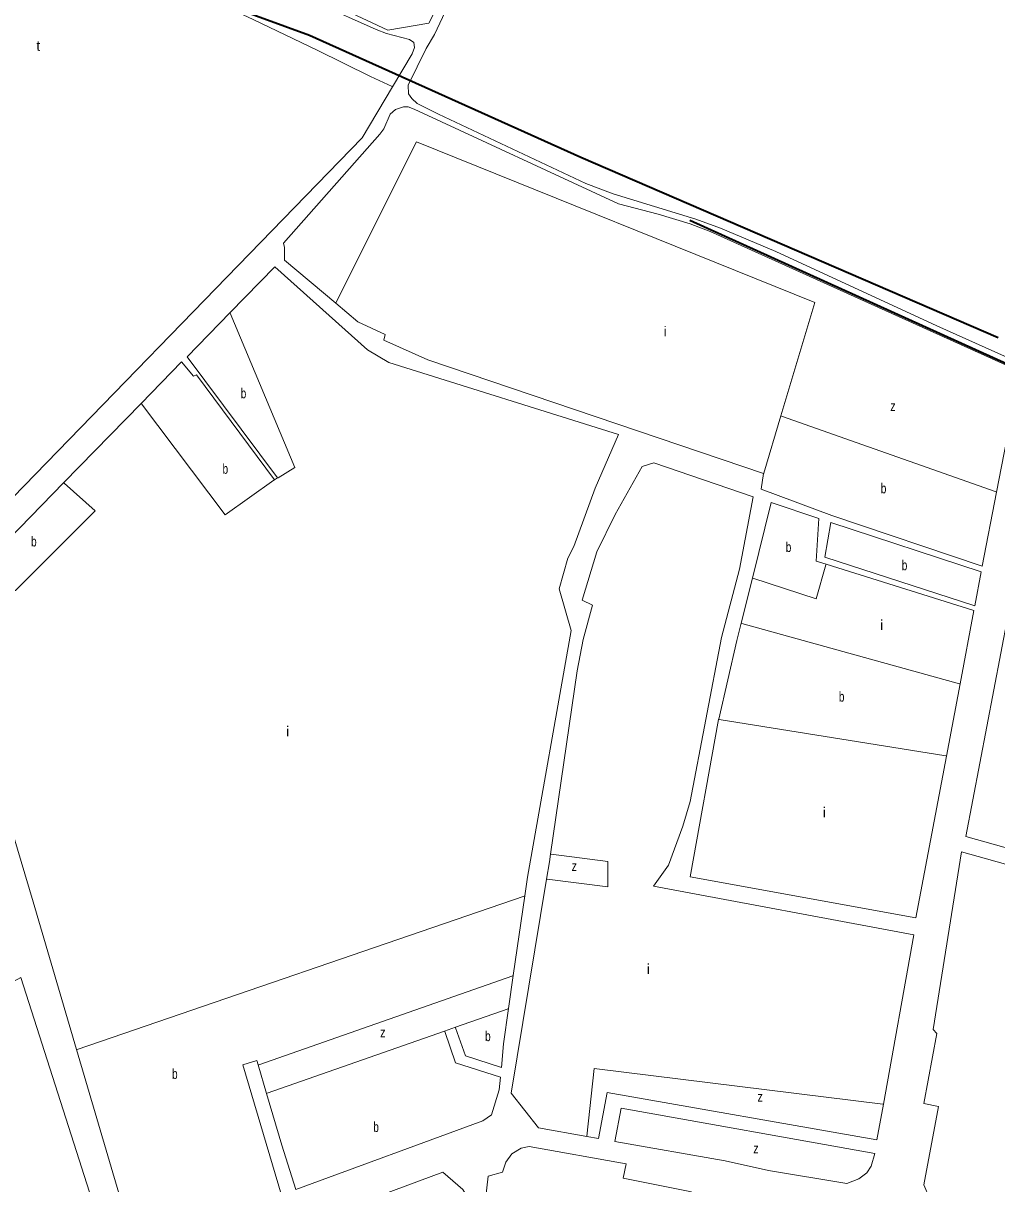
# Model space of a CAD drawing. Extents: x 639657 to 671642, y 222838 to 252123.
# Drawn here: x 648203 to 649177, y 246247 to 247408 of the extents above; entities that cross this region are included whole.
import ezdxf

# ---------------------------------------------------------------- set-up
doc = ezdxf.new("R2010")
doc.units = 0
doc.header["$LTSCALE"] = 4
for name, color, linetype, lineweight in [('1', 7, 'Continuous', 13), ('21', 7, 'Continuous', 13), ('57', 7, 'Continuous', 35)]:
    doc.layers.add(name, color=color, linetype=linetype, lineweight=lineweight)
doc.layers.add('7', color=7, linetype='Continuous')

msp = doc.modelspace()

# ---------------------------------------------------------------- linework, layer by layer
at = {"layer": '1'}
for p, q in [((648729.43, 246569.28), (648726.535, 246551.729)), ((648213.04, 246529.23), (648256.455, 246381.379)), ((648778.392, 246292.25), (648787.205, 246338.536)), ((648787.205, 246338.536), (649056.998, 246291.097)), ((648794.876, 246289.316), (648801.231, 246322.696)), ((649055.008, 246277.491), (648801.231, 246322.696)), ((649056.998, 246291.097), (649063.42, 246326.749)), ((648794.876, 246289.316), (648905.29, 246270.08))]:
    msp.add_line(p, q, dxfattribs=at)
for points in [[(647738.32, 247782.67), (647827.24, 247732.09), (647915.54, 247672.91), (647971.9, 247655.38), (647982.02, 247649.16), (647999.51, 247628.48), (648004.06, 247620.44), (648010.51, 247613.56), (648022.34, 247604.73), (648040.83, 247592.9), (648070.07, 247575.89), (648107.27, 247561.46), (648154.14, 247546.38), (648298.63, 247503.72), (648365.06, 247485.4), (648373.02, 247482.6), (648439.23, 247454.39), (648555.96, 247401.84), (648566.5, 247397.96), (648589.29, 247391.92), (648593.58, 247389.12), (648594.44, 247383.96), (648592.08, 247377.51), (648572.443, 247344.577)], [(648572.443, 247344.577), (648541.95, 247293.44), (648124.63, 246863.92), (648110.22, 246867.16), (648039.12, 247033.48), (648010.01, 247086.84), (647896.53, 247282.67), (647718.94, 247586.08), (647735.22, 247604.6), (647771.86, 247641.02), (647796.72, 247661.92), (647780.14, 247672.21)], [(649233, 247053.34), (649116.859, 247105.477), (648955.76, 247179.81), (648900.52, 247203.08), (648875.8, 247212.35), (648793.26, 247237.57), (648765.74, 247247.91), (648618.5, 247317.27), (648597.22, 247327.82), (648591.63, 247332.99), (648588.41, 247337.51), (648587.98, 247346.11), (648606.05, 247383.09), (648614.44, 247397.07), (648652.52, 247477.92)], [(648618.11, 247426.32), (648608.86, 247408.26), (648567.57, 247401.19), (648438.8, 247462.13)], [(648798.41, 247227.46), (648593.99, 247322.23), (648587.97, 247324.6), (648583.24, 247324.6), (648575.29, 247321.81), (648569.91, 247317.3), (648563.67, 247302.68), (648559.58, 247297.3), (648463.43, 247188.09), (648464.29, 247183.79), (648464.29, 247171.31), (648515.635, 247128.029)], [(649176.634, 246939.043), (649189.34, 247004.1), (649217.93, 246995.04), (649265.45, 247029.43), (649267.17, 247033.73), (649240.3, 247041.71), (648890.2, 247199.86), (648870.21, 247207.4), (648838.18, 247217.11), (648798.41, 247227.46)], [(648704.617, 246535.108), (648707.28, 246553.81), (648751.05, 246800.52), (648739.03, 246842.47), (648747.86, 246873.01), (648753.89, 246884.84), (648775.19, 246942.9), (648798.43, 246996.66), (648568.68, 247068.87), (648547.4, 247081.36), (648454.79, 247164.66), (648409.961, 247118.656)], [(648515.635, 247128.029), (648537.58, 247109.53), (648565.09, 247096.82), (648563.59, 247091.23), (648607.87, 247071.41), (648943.62, 246957.59)], [(648409.961, 247118.656), (648367.03, 247074.6), (648457.48, 246953.24), (648454.26, 246951.3)], [(648454.26, 246951.3), (648376.27, 247056.53), (648373.48, 247055.03), (648361.44, 247069.45), (648320.894, 247027.866), (648243.63, 246948.625), (648132.79, 246834.95)], [(649063.42, 246326.749), (649093.92, 246496.06), (648833.45, 246544.89), (648848.51, 246565.74), (648862.93, 246604.89), (648870.25, 246629.41), (648901.51, 246793.52), (648919.6, 246861.92), (648933.17, 246934.39), (648833.67, 246968.24), (648822.06, 246964.59), (648795.17, 246916.86), (648776.67, 246879.23), (648762.24, 246830.84), (648772.34, 246826.1), (648763.08, 246791.69), (648757.05, 246760.29), (648730.542, 246576.968), (648729.43, 246569.28)], [(648943.62, 246957.59), (648941.25, 246941.89), (649011.75, 246915.81), (649162.2, 246865.14), (649176.634, 246939.043)], [(648932.466, 246853.094), (648951.31, 246928.82), (648998.93, 246912.84), (648996.33, 246870.03), (649006.136, 246866.96)], [(649006.136, 246866.96), (649154.06, 246820.65), (649140.173, 246747.295), (649126.487, 246674.998)], [(648916.94, 246790.7), (648921.202, 246807.829), (648932.466, 246853.094)], [(649523.02, 246739.85), (649247.73, 246831.08), (649231.4, 246837.55), (649207.33, 246844.66), (649203.02, 246831.11), (649195.71, 246828.32), (649187.75, 246814.77), (649145.94, 246594.47), (649649.501, 246453.151)], [(648132.79, 246834.95), (648125.91, 246820.54), (648213.04, 246529.23)], [(648898.625, 246711.532), (648898.67, 246711.78), (648916.94, 246790.7)], [(649126.487, 246674.998), (649095.87, 246513.27), (648870.21, 246554.32), (648898.625, 246711.532)], [(649546, 246299.54), (649623.57, 246283.11), (649614.09, 246245.46), (649614.74, 246245.03), (649595.56, 246156.15), (649579.22, 246147.34), (649109.41, 246232.76), (649103.83, 246245.89), (649118.71, 246324.43), (649103.88, 246327.24), (649117.03, 246397.38), (649113.17, 246401.26), (649141.64, 246579.2), (649409.2, 246504.1)], [(648726.535, 246551.729), (648691.25, 246337.82), (648718.31, 246302.94), (648766.736, 246294.324), (648778.392, 246292.25)], [(648681.326, 246363.551), (648683.54, 246387.09), (648688.562, 246422.363), (648693.269, 246455.414), (648704.617, 246535.108)], [(647946.387, 246256.282), (648039.02, 246255.95), (648064.74, 246251.39), (648106.01, 246234.58), (648128.94, 246223.38), (648196.7, 246202.03), (648282.5, 246196.79), (648200.53, 246453.51), (648179.02, 246441.91)], [(648635.322, 246403.705), (648635.497, 246403.205), (648645.363, 246375), (648681.326, 246363.551)], [(648624.425, 246399.886), (648624.6, 246399.386), (648635.577, 246368.007), (648680.403, 246353.737)], [(648256.455, 246381.379), (648309.59, 246200.43), (648331.72, 246189.44), (648461.39, 246235.59), (648422.56, 246366), (648436.75, 246370.51), (648438.086, 246365.986), (648446.489, 246337.529), (648461.85, 246285.51)], [(648461.85, 246285.51), (648475.79, 246241.17), (648662.86, 246309.87), (648671.46, 246315.89), (648679.21, 246341.05), (648680.403, 246353.737)], [(648661.93, 246202.08), (648667.98, 246254.57), (648682.39, 246258.65), (648685.62, 246268.54), (648691.86, 246276.93), (648701.1, 246282.52), (648709.06, 246284.23), (648805.99, 246266.94), (648803.19, 246252.52), (648871.53, 246239.13)], [(648905.29, 246270.08), (648948.49, 246260.36), (649026.93, 246247.39), (649038.97, 246251.9), (649046.93, 246257.91), (649051.23, 246264.58), (649055.008, 246277.491)], [(648654.964, 246221.127), (648642.61, 246241.25), (648622.63, 246258.7), (648486.52, 246207.82), (648499.39, 246164.99)]]:
    msp.add_lwpolyline(points, dxfattribs=at)
msp.add_lwpolyline([(649154.92, 246825.38), (649161.17, 246859.36), (649010.75, 246908.74), (649004.93, 246873.9)], close=True, dxfattribs=at)
at = {"layer": '21'}
for points in [[(647780.14, 247672.21), (647780.64, 247672.444), (647798.215, 247680.674), (647826.175, 247683.471), (647852.737, 247673.68), (647904.463, 247640.112), (647958.984, 247607.943), (648007.914, 247571.578), (648035.874, 247551.997), (648077.814, 247538.01), (648123.948, 247526.821), (648164.49, 247515.631), (648226.002, 247491.854), (648284.718, 247475.07), (648358.812, 247447.097), (648432.906, 247412.13), (648497.213, 247381.36), (648550.337, 247354.785), (648571.943, 247344.808), (648572.443, 247344.577)], [(648515.635, 247128.029), (648515.885, 247128.529), (648596.435, 247289.706), (648994.855, 247128.863), (648960.91, 247015.39)], [(648409.961, 247118.656), (648410.17, 247118.156), (648474.811, 246963.824), (648457.98, 246953.545), (648457.48, 246953.24)], [(648454.26, 246951.3), (648453.76, 246950.945), (648404.913, 246916.271), (648321.27, 247027.366), (648320.894, 247027.866)], [(648960.91, 247015.39), (648943.77, 246958.09), (648943.62, 246957.59)], [(649176.634, 246939.043), (649176.134, 246939.22), (648961.41, 247015.213), (648960.91, 247015.39)], [(648132.79, 246834.95), (648133.29, 246834.996), (648195.218, 246840.744), (648274.902, 246920.467), (648244.13, 246948.175), (648243.63, 246948.625)], [(649006.136, 246866.96), (649005.993, 246866.46), (648996.253, 246832.353), (648932.966, 246852.931), (648932.466, 246853.094)], [(648921.202, 246807.829), (648921.702, 246807.691), (649139.673, 246747.433), (649140.173, 246747.295)], [(648898.625, 246711.532), (648899.125, 246711.452), (649125.987, 246675.078), (649126.487, 246674.998)], [(648730.542, 246576.968), (648731.042, 246576.902), (648787.956, 246569.41), (648787.956, 246544.234), (648727.035, 246551.668), (648726.535, 246551.729)], [(648704.617, 246535.108), (648704.117, 246534.936), (648256.955, 246381.551), (648256.455, 246381.379)], [(648438.086, 246365.986), (648438.586, 246366.161), (648692.769, 246455.239), (648693.269, 246455.414)], [(648635.322, 246403.705), (648688.063, 246422.188), (648688.562, 246422.363)], [(648446.489, 246337.529), (648446.989, 246337.704), (648624.425, 246399.886), (648635.322, 246403.705)], [(649063.42, 246326.749), (649062.92, 246326.811), (648773.976, 246362.412), (648766.789, 246294.824), (648766.736, 246294.324)]]:
    msp.add_lwpolyline(points, dxfattribs=at)
at = {"layer": '57'}
for points in [[(646265.657, 248653.328), (646389.863, 248639.521), (646477.266, 248609.605), (646589.971, 248552.073), (646734.877, 248471.529), (647061.491, 248278.224), (647163.271, 248216.665), (647259.875, 248152.23), (647339.229, 248101.602), (647408.232, 248049.824), (647482.985, 247954.322), (647514.036, 247907.146), (647576.139, 247866.874), (647755.547, 247766.769), (647830.3, 247721.895), (647911.954, 247659.761), (648052.26, 247557.355), (648231.667, 247490.619), (648489.278, 247396.267), (648760.69, 247274.301), (649178.158, 247093.652)], [(650100.497, 246766.873), (650093.597, 246817.501), (650068.296, 246868.129), (650047.595, 246891.141), (650022.294, 246909.551), (649893.488, 246932.564), (649240.26, 247043.024), (648869.944, 247211.016)]]:
    msp.add_lwpolyline(points, dxfattribs=at)

# ---------------------------------------------------------------- texts
at = {"layer": '7'}
for s, p in [('t', (648216.206, 247380.64)), ('i', (648843.593, 247094.87)), ('i', (649060.278, 246801.157)), ('i', (648466.142, 246694.861)), ('i', (649002.961, 246613.74)), ('i', (648826.817, 246457.093))]:
    msp.add_text(s, height=10, dxfattribs=at).set_placement(p)
for s, width, p in [('b', 0.75, (648420.555, 247032.999)), ('z', 0.8, (649070.352, 247020.26)), ('b', 0.75, (648402.381, 246957.473)), ('b', 0.75, (649060.823, 246937.892)), ('b', 0.75, (648210.859, 246884.744)), ('b', 0.75, (648965.761, 246879.15)), ('b', 0.75, (649081.792, 246860.967)), ('b', 0.75, (649018.884, 246729.496)), ('z', 0.8, (648751.616, 246560.11)), ('z', 0.8, (648560.094, 246393.673)), ('b', 0.75, (648665.018, 246389.796)), ('b', 0.75, (648351.873, 246352.033)), ('z', 0.8, (648937.546, 246329.336)), ('b', 0.75, (648553.181, 246298.885)), ('z', 0.8, (648933.352, 246277.586))]:
    msp.add_text(s, height=10, dxfattribs=dict(at, width=width)).set_placement(p)

doc.saveas('drawing.dxf')
